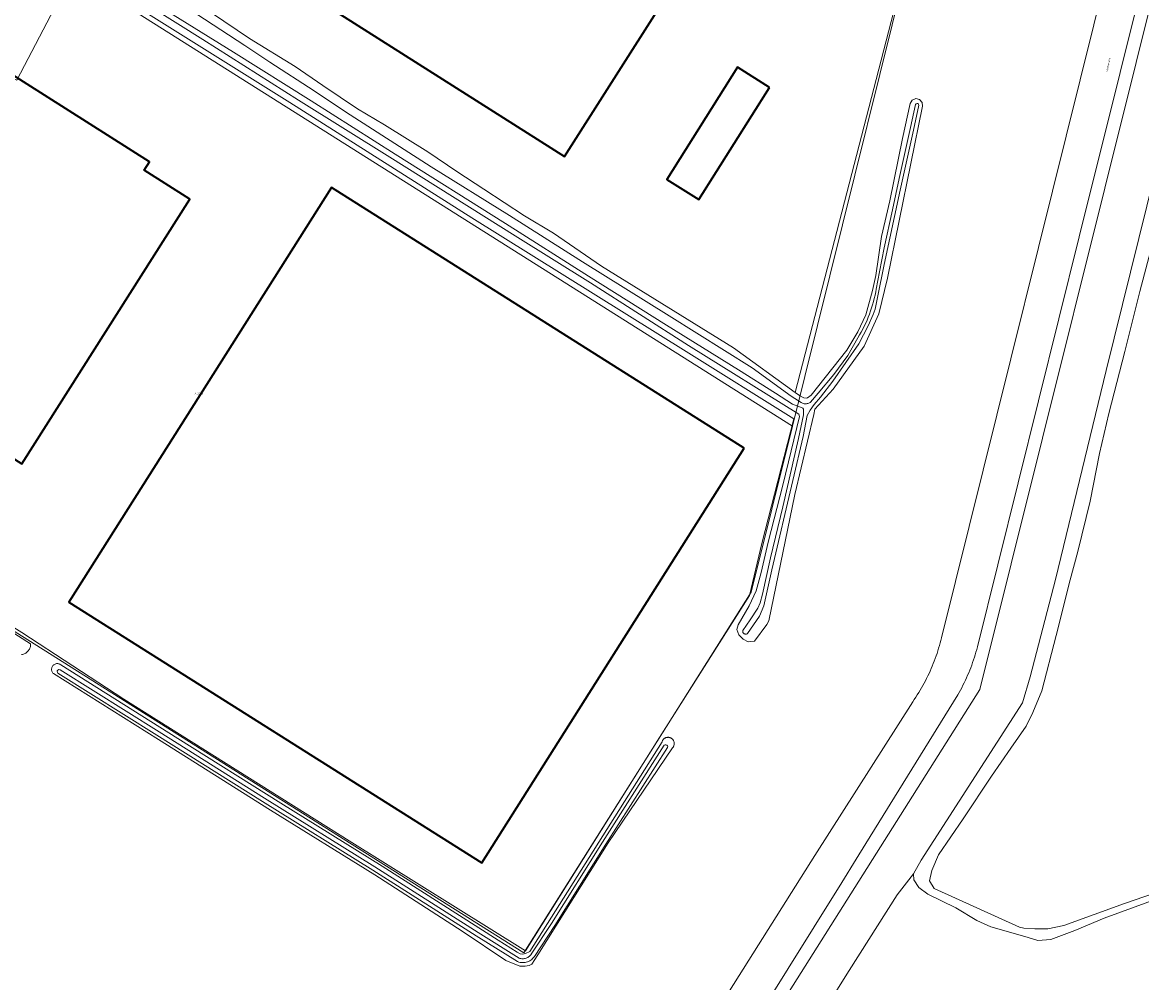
# Model space of a CAD drawing. Header units: metres. Extents: x 250001 to 257773, y 598992 to 609118.
# Tile 560 of 656: x 253293 to 253521, y 606247 to 606443. Entities that reach past the tile are written whole.
import ezdxf
from ezdxf.enums import TextEntityAlignment as Align
from ezdxf.lldxf.tags import DXFTag

# ---------------------------------------------------------------- set-up
doc = ezdxf.new("R2010")
doc.units = ezdxf.units.M
for name, color, linetype, lineweight in [('B-WE-GR-BOS_LOOF-GV', 252, 'Continuous', 13), ('B-WE-GR-GRAS-GV', 252, 'Continuous', 13), ('B-WE-GR-GROENVOORZIENING-GV', 252, 'Continuous', 18), ('B-WE-KG-GRENS_PERCEEL-G', 150, 'KG-PERCEEL', 18), ('B-WE-KG-GRENS_PERCEEL-S', 150, 'Continuous', 25), ('B-WE-OG-BEBOUWING-GV', 1, 'Continuous', 35), ('B-WE-OG-TERREIN_ERF-GV', 7, 'Continuous', 18), ('B-WE-OG-TOPOGRAFIE-T18', 2, 'Continuous', 18), ('B-WE-OG-WATER-GV', 252, 'Continuous', 18), ('B-WE-OG-WATER_SLOOT-GV', 252, 'Continuous', 18), ('B-WE-VH-VERHARDING_GESLOTEN-GV', 252, 'Continuous', 18), ('X-XX-AL-REFERENTIE-G', 7, 'Continuous', 18)]:
    doc.layers.add(name, color=color, linetype=linetype, lineweight=lineweight)
doc.styles.add('NLCS-ISO', font='NLCS-ISO.ttf')
doc.styles.add('NLCS-ISO-ANNOTATIEF-T18', font='NLCS-ISO.ttf', dxfattribs={"height": 1.8})
doc.styles.get("Standard").update_dxf_attribs({"font": 'NLCS-ISO.ttf'})
tags = doc.linetypes.add('KG-PERCEEL', pattern='A,5.5,-2,["P",Standard,S=1.8,R=0,X=-0.5,Y=-0.9],-2,5.5,-2,[5,NLCS.SHX,S=0.75,R=0,X=0,Y=0],-2', length=19).pattern_tags.tags
tags[6] = DXFTag(74, 10)

# ---------------------------------------------------------------- blocks, each defined once
blk = doc.blocks.new('SKG-PERCEELNUMMER-SO')
at = {"style": 'NLCS-ISO', "oblique": 10, "flags": 1}
blk.add_attdef('GEMEENTECODE', text='', height=1.8, dxfattribs=at).set_placement((0, 2.6), align=Align.MIDDLE_CENTER)
at = {"style": 'NLCS-ISO', "oblique": 10}
blk.add_attdef('SECTIE', text='', height=1.8, dxfattribs=at).set_placement((-0.5, 0), align=Align.MIDDLE_RIGHT)
blk.add_attdef('PERCEELNUMMER', text='', height=1.8, dxfattribs=at).set_placement((0.5, 0), align=Align.MIDDLE_LEFT)
blk = doc.blocks.new('BS2021-132-Xref-KAD-20210617')
at = {"layer": 'B-WE-KG-GRENS_PERCEEL-G', "flags": 128}
for points in [[(253587.69, 606125.78), (253434.27, 606222.61), (253487.64, 606307.17), (253768.04, 607432.29), (253794.59, 607407.82), (253830.46, 607374.98), (253886.27, 607323.85)], [(253449.49, 606360.86), (253441.06, 606327.05), (253394.72, 606253.53), (253240.78, 606350.68), (253135.92, 606405.57), (253187.639, 606485.707)], [(253302.926, 606453.357), (253291.42, 606431.38), (253187.639, 606485.707)], [(253479.959, 606483.766), (253449.49, 606360.86)], [(253302.926, 606453.357), (253449.49, 606360.86)]]:
    blk.add_lwpolyline(points, dxfattribs=at)
at = {"layer": 'B-WE-KG-GRENS_PERCEEL-S', "xscale": 0.2, "yscale": 0.2, "zscale": 0.2}
blk.add_blockref('SKG-PERCEELNUMMER-SO', (253328.115, 606367.471), dxfattribs=at).add_auto_attribs({'PERCEELNUMMER': '3330', 'SECTIE': 'A'})
blk = doc.blocks.new('BS2021-132-Xref-BGT-GRIJS-20210617-aangepast')
at = {"layer": 'B-WE-GR-BOS_LOOF-GV', "flags": 128}
blk.add_lwpolyline([(253526.898, 606265.669), (253512.933, 606260.584), (253506.982, 606258.084), (253502.089, 606256.224), (253499.464, 606256.01), (253497.455, 606256.652), (253493.459, 606257.774), (253489.849, 606258.78), (253487.043, 606260.1), (253482.726, 606262.694), (253477.032, 606265.493), (253475.176, 606266.804), (253474.207, 606268.368), (253474.11, 606269.6), (253470.784, 606265.34), (253461.009, 606249.914), (253453.759, 606238.314)], dxfattribs=at)
at = {"layer": 'B-WE-GR-GRAS-GV', "flags": 128}
for points in [[(253436.633, 606245.744), (253454.034, 606273.317), (253473.966, 606304.696), (253474.279, 606305.152), (253474.585, 606305.612), (253474.885, 606306.076), (253475.178, 606306.545), (253475.464, 606307.018), (253475.744, 606307.496), (253476.016, 606307.977), (253476.282, 606308.462), (253476.54, 606308.951), (253476.791, 606309.443), (253477.035, 606309.939), (253477.272, 606310.439), (253477.502, 606310.942), (253477.724, 606311.448), (253477.939, 606311.957), (253478.147, 606312.47), (253478.347, 606312.985), (253478.54, 606313.503), (253478.725, 606314.024), (253478.903, 606314.548), (253479.073, 606315.074), (253479.235, 606315.602), (253479.39, 606316.133), (253479.537, 606316.666), (253479.676, 606317.201), (253479.794, 606317.681), (253513.733, 606454.21)], [(253476.54, 606470.408), (253450.022, 606367.742), (253450.912, 606367.099), (253451.751, 606366.639), (253452.258, 606366.582), (253452.52, 606366.607), (253453.26, 606367.181), (253460.52, 606376.359), (253462.807, 606380.088), (253464.375, 606383.53), (253465.758, 606388.512), (253466.434, 606391.531), (253467.563, 606399.519), (253469.32, 606406.763), (253471.865, 606419.474), (253473.463, 606426.609), (253473.856, 606427.298), (253474.581, 606427.619), (253475.356, 606427.448), (253475.878, 606426.851), (253475.945, 606426.061), (253468.828, 606391.02), (253467.033, 606383.732), (253464.049, 606377.176), (253457.714, 606368.367), (253454.046, 606364.344), (253453.812, 606363.255), (253449.968, 606346.893), (253444.644, 606321.153), (253444.222, 606320.398), (253441.719, 606317.048), (253440.968, 606316.943), (253440.424, 606316.922), (253439.381, 606317.468), (253438.537, 606318.293), (253438.153, 606319.402), (253438.376, 606320.362), (253440.646, 606324.203), (253442.069, 606327.31), (253443.047, 606331.001), (253444.498, 606337.199), (253447.477, 606348.824), (253450.864, 606362.847), (253450.777, 606363.291), (253428.275, 606377.32), (253408.312, 606390.073), (253392.973, 606399.652), (253367.447, 606415.709), (253348.829, 606427.283), (253329.312, 606439.636), (253307.847, 606453.207)], [(253315.002, 606446.874), (253347.054, 606426.85), (253384.14, 606403.304), (253427.818, 606376.098), (253449.737, 606362.379), (253443.233, 606336.926), (253440.676, 606326.332), (253422.368, 606297.38), (253395.042, 606253.933), (253359.14, 606276.364), (253313.259, 606305.18), (253292.433, 606318.795)], [(253276.426, 606327.848), (253294.252, 606316.482), (253294.251, 606316.298), (253294.234, 606316.115), (253294.202, 606315.934), (253294.153, 606315.756), (253294.09, 606315.583), (253294.011, 606315.417), (253293.919, 606315.258), (253293.813, 606315.107), (253293.694, 606314.966), (253293.564, 606314.837), (253293.422, 606314.718), (253293.272, 606314.613), (253293.112, 606314.521), (253292.945, 606314.444), (253292.772, 606314.381), (253292.595, 606314.333), (253292.413, 606314.301)]]:
    blk.add_lwpolyline(points, dxfattribs=at)
blk.add_lwpolyline([(253343.146, 606282.571), (253320.277, 606297.015), (253298.898, 606310.436), (253298.804, 606310.535), (253298.722, 606310.645), (253298.653, 606310.763), (253298.598, 606310.889), (253298.559, 606311.02), (253298.535, 606311.155), (253298.527, 606311.291), (253298.535, 606311.428), (253298.559, 606311.563), (253298.598, 606311.694), (253298.652, 606311.82), (253298.721, 606311.938), (253298.803, 606312.048), (253298.897, 606312.148), (253299.002, 606312.236), (253299.117, 606312.31), (253299.24, 606312.371), (253299.368, 606312.418), (253299.502, 606312.449), (253299.638, 606312.464), (253299.775, 606312.463), (253299.911, 606312.447), (253300.044, 606312.414), (253300.172, 606312.367), (253300.294, 606312.304), (253300.408, 606312.228), (253300.421, 606312.218), (253324.271, 606297.216), (253345.21, 606284.007), (253365.893, 606271.182), (253389.526, 606256.093), (253393.352, 606253.638), (253394.011, 606253.293), (253394.532, 606253.266), (253395.102, 606253.374), (253395.981, 606253.782), (253422.895, 606296.517), (253422.926, 606296.613), (253422.964, 606296.706), (253423.01, 606296.795), (253423.063, 606296.881), (253423.122, 606296.962), (253423.188, 606297.038), (253423.259, 606297.109), (253423.336, 606297.174), (253423.418, 606297.233), (253423.504, 606297.284), (253423.594, 606297.329), (253423.687, 606297.367), (253423.783, 606297.397), (253423.881, 606297.419), (253423.981, 606297.434), (253424.081, 606297.44), (253424.182, 606297.439), (253424.282, 606297.429), (253424.381, 606297.412), (253424.478, 606297.387), (253424.573, 606297.354), (253424.666, 606297.313), (253424.754, 606297.266), (253424.839, 606297.212), (253424.919, 606297.15), (253424.994, 606297.083), (253425.063, 606297.01), (253425.126, 606296.932), (253425.183, 606296.85), (253425.234, 606296.762), (253425.277, 606296.671), (253425.312, 606296.577), (253425.34, 606296.481), (253425.361, 606296.382), (253425.373, 606296.283), (253425.378, 606296.182), (253425.374, 606296.082), (253425.363, 606295.982), (253425.343, 606295.883), (253425.316, 606295.786), (253425.282, 606295.692), (253425.239, 606295.6), (253425.19, 606295.513), (253425.134, 606295.429), (253425.071, 606295.35), (253425.004, 606295.278), (253411.931, 606275.939), (253397.551, 606253.121), (253396.345, 606251.207), (253395.811, 606250.915), (253394.973, 606250.804), (253393.932, 606250.791), (253391.029, 606251.964), (253382.154, 606257.916), (253364.37, 606269.383)], close=True, dxfattribs=at)
at = {"layer": 'B-WE-GR-GROENVOORZIENING-GV', "flags": 128}
for points in [[(253532.933, 606500), (253507.877, 606399.426), (253487.134, 606315.871), (253486.995, 606315.348), (253486.844, 606314.81), (253486.685, 606314.274), (253486.518, 606313.74), (253486.344, 606313.209), (253486.162, 606312.68), (253485.973, 606312.154), (253485.776, 606311.631), (253485.571, 606311.11), (253485.359, 606310.593), (253485.14, 606310.078), (253484.914, 606309.567), (253484.68, 606309.059), (253484.439, 606308.555), (253484.191, 606308.054), (253483.935, 606307.556), (253483.673, 606307.063), (253483.403, 606306.573), (253483.127, 606306.087), (253464.392, 606275.768), (253462.429, 606272.592), (253459.506, 606267.861), (253442.912, 606241.273)], [(253453.759, 606238.314), (253461.009, 606249.914), (253470.784, 606265.34), (253474.11, 606269.6), (253475.679, 606272.376), (253496.333, 606304.478), (253497.856, 606309.788), (253503.063, 606329.624), (253513.342, 606372.225), (253524.993, 606419.161)]]:
    blk.add_lwpolyline(points, dxfattribs=at)
at = {"layer": 'B-WE-OG-BEBOUWING-GV', "flags": 128}
for points in [[(253300.049, 606481.195), (253403.047, 606415.807), (253432.9, 606462.832), (253391.532, 606489.094), (253381.509, 606473.307), (253319.88, 606512.432)], [(253270.866, 606429.325), (253249.591, 606442.831), (253226.892, 606407.078), (253229.557, 606405.44), (253222.551, 606394.356), (253241.374, 606382.344), (253245.208, 606388.353), (253256.171, 606381.391), (253252.504, 606375.242), (253281.691, 606356.834), (253283.12, 606359.1), (253292.454, 606353.174), (253326.713, 606407.136), (253317.392, 606413.054), (253318.464, 606414.742), (253289.253, 606433.287), (253285.394, 606427.208), (253274.082, 606434.39)], [(253444.778, 606429.899), (253438.261, 606434), (253423.879, 606411.149), (253430.396, 606407.048)], [(253439.612, 606356.346), (253355.513, 606409.526), (253302.067, 606325.007), (253386.167, 606271.827)]]:
    blk.add_lwpolyline(points, close=True, dxfattribs=at)
at = {"layer": 'B-WE-OG-TERREIN_ERF-GV', "flags": 128}
for points in [[(253331.091, 606445.116), (253338.865, 606439.889), (253348.123, 606434.143), (253353.797, 606430.267), (253360.843, 606425.518), (253366.375, 606422.262), (253375.159, 606416.779), (253381.087, 606412.788), (253386.557, 606409.162), (253394.854, 606403.706), (253400.776, 606400.186), (253410.527, 606393.458), (253437.451, 606376.833), (253450.022, 606367.742), (253476.54, 606470.408)], [(253184.688, 606479.938), (253160.524, 606442.378), (253150.14, 606426.701), (253146.719, 606421.537), (253146.675, 606421.471), (253136.699, 606405.757), (253153.176, 606397.115), (253182.358, 606382.278), (253192.221, 606377.2), (253197.596, 606374.511), (253216.253, 606364.46), (253236.263, 606353.796), (253292.433, 606318.795), (253313.259, 606305.18), (253359.14, 606276.364), (253395.042, 606253.933), (253422.368, 606297.38), (253440.676, 606326.332), (253443.233, 606336.926), (253449.737, 606362.379), (253427.818, 606376.098), (253384.14, 606403.304), (253347.054, 606426.85), (253315.002, 606446.874)]]:
    blk.add_lwpolyline(points, dxfattribs=at)
for points in [[(253300.049, 606481.195), (253319.88, 606512.432), (253381.509, 606473.307), (253391.532, 606489.094), (253432.9, 606462.832), (253403.047, 606415.807)], [(253249.591, 606442.831), (253270.866, 606429.325), (253274.082, 606434.39), (253285.394, 606427.208), (253289.253, 606433.287), (253318.464, 606414.742), (253317.392, 606413.054), (253326.713, 606407.136), (253292.454, 606353.174), (253283.12, 606359.1), (253281.691, 606356.834), (253252.504, 606375.242), (253256.171, 606381.391), (253245.208, 606388.353), (253241.374, 606382.344), (253222.551, 606394.356), (253229.557, 606405.44), (253226.892, 606407.078)], [(253444.778, 606429.899), (253430.396, 606407.048), (253423.879, 606411.149), (253438.261, 606434)], [(253302.067, 606325.007), (253355.513, 606409.526), (253439.612, 606356.346), (253386.167, 606271.827)]]:
    blk.add_lwpolyline(points, close=True, dxfattribs=at)
at = {"layer": 'B-WE-OG-WATER-GV', "flags": 128}
for points in [[(253319.579, 606446.966), (253335.573, 606437.055), (253351.399, 606427.159), (253368.514, 606416.287), (253390.976, 606402.191), (253407.904, 606391.418), (253423.815, 606381.439), (253438.456, 606372.334), (253446.022, 606367.592), (253449.493, 606365.334), (253451.462, 606364.594), (253451.568, 606364.554), (253451.672, 606364.303), (253451.731, 606363.615), (253451.737, 606363.145), (253450.705, 606358.312), (253447.519, 606344.434), (253445.012, 606334.041), (253443.375, 606326.631), (253442.909, 606324.878), (253442.42, 606323.747), (253440.854, 606321.376), (253439.319, 606319.191), (253439.312, 606319.129), (253439.314, 606319.028), (253439.332, 606318.929), (253439.366, 606318.834), (253439.413, 606318.746), (253439.475, 606318.666), (253439.548, 606318.597), (253439.631, 606318.54), (253439.723, 606318.497), (253439.819, 606318.47), (253439.919, 606318.457), (253440.02, 606318.461), (253440.119, 606318.481), (253440.213, 606318.515), (253440.301, 606318.565), (253442.759, 606322.122), (253443.639, 606324.249), (253445.278, 606331.542), (253449.536, 606349.766), (253451.641, 606358.744), (253452.477, 606363.054), (253453.085, 606364.136), (253453.877, 606365.238), (253455.168, 606366.748), (253457.663, 606370.038), (253462.993, 606377.644), (253464.862, 606381.329), (253465.874, 606383.642), (253466.298, 606384.706), (253466.806, 606387.063), (253468.133, 606393.798), (253471.387, 606408.936), (253474.089, 606421.213), (253475.184, 606426.247), (253475.164, 606426.446), (253475.033, 606426.597), (253474.839, 606426.645), (253474.653, 606426.571), (253474.543, 606426.404), (253473.512, 606421.743), (253471.173, 606411.302), (253469.841, 606404.937), (253468.141, 606397.173), (253467.16, 606392.341), (253466.516, 606388.773), (253466.414, 606388.216), (253466.279, 606387.559), (253466.128, 606386.905), (253465.961, 606386.256), (253465.779, 606385.61), (253465.582, 606384.969), (253465.369, 606384.332), (253465.141, 606383.701), (253464.899, 606383.076), (253464.641, 606382.457), (253464.369, 606381.843), (253464.082, 606381.237), (253463.781, 606380.638), (253463.466, 606380.046), (253463.136, 606379.461), (253462.793, 606378.885), (253460.739, 606375.265), (253457.915, 606371.401), (253454.688, 606367.548), (253453.115, 606365.765), (253453.043, 606365.711), (253452.909, 606365.625), (253452.766, 606365.552), (253452.617, 606365.494), (253452.462, 606365.452), (253452.304, 606365.425), (253452.145, 606365.413), (253451.985, 606365.418), (253451.901, 606365.429), (253451.826, 606365.439), (253451.67, 606365.475), (253451.519, 606365.527), (253451.373, 606365.594), (253451.235, 606365.675), (253449.17, 606366.976), (253441.239, 606372.738), (253424.363, 606383.31), (253406.658, 606394.376), (253391.795, 606403.814), (253375.868, 606413.725), (253358.397, 606424.945), (253351.995, 606429.232), (253342.988, 606435.048), (253337.891, 606438.41), (253328.104, 606444.805)], [(253523.611, 606401.157), (253520.254, 606388.321), (253517.172, 606376.095), (253513.914, 606363.421), (253512.015, 606355.252), (253510.073, 606345.587), (253507.614, 606335.328), (253506.029, 606329.508), (253503.178, 606318.214), (253500.267, 606306.94), (253498.422, 606302.51), (253497.082, 606299.704), (253493.965, 606295.199), (253489.993, 606289.51), (253484.2, 606280.807), (253479.218, 606273.489), (253477.843, 606270.298), (253477.364, 606268.17), (253478.291, 606266.611), (253495.714, 606258.716), (253496.625, 606258.546), (253498.85, 606258.372), (253501.477, 606258.404), (253504.723, 606259.092), (253517.078, 606263.591), (253527.564, 606267.199)]]:
    blk.add_lwpolyline(points, dxfattribs=at)
blk.add_lwpolyline([(253300.242, 606311.219), (253300.003, 606311.228), (253299.771, 606311.131), (253299.661, 606311.009), (253299.644, 606310.887), (253299.702, 606310.729), (253299.817, 606310.541), (253319.994, 606297.861), (253341.475, 606284.389), (253363.967, 606270.379), (253385.025, 606256.988), (253393.423, 606251.713), (253393.726, 606251.616), (253393.972, 606251.56), (253394.223, 606251.525), (253394.475, 606251.513), (253394.728, 606251.523), (253394.979, 606251.554), (253395.226, 606251.608), (253395.468, 606251.683), (253395.702, 606251.778), (253395.927, 606251.894), (253396.141, 606252.029), (253396.342, 606252.182), (253396.529, 606252.352), (253396.701, 606252.538), (253396.847, 606252.727), (253396.885, 606252.782), (253401.049, 606259.079), (253411.46, 606275.64), (253424.011, 606295.394), (253424.071, 606295.587), (253424.013, 606295.721), (253423.862, 606295.841), (253423.647, 606295.903), (253423.489, 606295.887), (253423.335, 606295.823), (253410.784, 606276.067), (253400.376, 606259.513), (253396.222, 606253.231), (253396.201, 606253.2), (253396.089, 606253.055), (253395.965, 606252.921), (253395.83, 606252.798), (253395.684, 606252.687), (253395.53, 606252.589), (253395.367, 606252.506), (253395.198, 606252.436), (253395.023, 606252.382), (253394.844, 606252.343), (253394.663, 606252.321), (253394.48, 606252.313), (253394.297, 606252.323), (253394.116, 606252.347), (253393.938, 606252.388), (253393.763, 606252.444), (253385.452, 606257.665), (253364.393, 606271.056), (253341.899, 606285.068), (253320.419, 606298.538)], close=True, dxfattribs=at)
at = {"layer": 'B-WE-OG-WATER_SLOOT-GV', "flags": 128}
for points in [[(253307.847, 606453.207), (253329.312, 606439.636), (253348.829, 606427.283), (253367.447, 606415.709), (253392.973, 606399.652), (253408.312, 606390.073), (253428.275, 606377.32), (253450.777, 606363.291), (253450.864, 606362.847), (253447.477, 606348.824), (253444.498, 606337.199), (253443.047, 606331.001), (253442.069, 606327.31), (253440.646, 606324.203), (253438.376, 606320.362), (253438.153, 606319.402), (253438.537, 606318.293), (253439.381, 606317.468), (253440.424, 606316.922), (253440.968, 606316.943), (253441.719, 606317.048), (253444.222, 606320.398), (253444.644, 606321.153), (253449.968, 606346.893), (253453.812, 606363.255), (253454.046, 606364.344), (253457.714, 606368.367), (253464.049, 606377.176), (253467.033, 606383.732), (253468.828, 606391.02), (253475.945, 606426.061), (253475.878, 606426.851), (253475.356, 606427.448), (253474.581, 606427.619), (253473.856, 606427.298), (253473.463, 606426.609), (253471.865, 606419.474), (253469.32, 606406.763), (253467.563, 606399.519), (253466.434, 606391.531), (253465.758, 606388.512), (253464.375, 606383.53), (253462.807, 606380.088), (253460.52, 606376.359), (253453.26, 606367.181), (253452.52, 606366.607), (253452.258, 606366.582), (253451.751, 606366.639), (253450.912, 606367.099), (253450.022, 606367.742), (253437.451, 606376.833), (253410.527, 606393.458), (253400.776, 606400.186), (253394.854, 606403.706), (253386.557, 606409.162), (253381.087, 606412.788), (253375.159, 606416.779), (253366.375, 606422.262), (253360.843, 606425.518), (253353.797, 606430.267), (253348.123, 606434.143), (253338.865, 606439.889), (253331.091, 606445.116)], [(253328.104, 606444.805), (253337.891, 606438.41), (253342.988, 606435.048), (253351.995, 606429.232), (253358.397, 606424.945), (253375.868, 606413.725), (253391.795, 606403.814), (253406.658, 606394.376), (253424.363, 606383.31), (253441.239, 606372.738), (253449.17, 606366.976), (253451.235, 606365.675), (253451.373, 606365.594), (253451.519, 606365.527), (253451.67, 606365.475), (253451.826, 606365.439), (253451.901, 606365.429), (253451.985, 606365.418), (253452.145, 606365.413), (253452.304, 606365.425), (253452.462, 606365.452), (253452.617, 606365.494), (253452.766, 606365.552), (253452.909, 606365.625), (253453.043, 606365.711), (253453.115, 606365.765), (253454.688, 606367.548), (253457.915, 606371.401), (253460.739, 606375.265), (253462.793, 606378.885), (253463.136, 606379.461), (253463.466, 606380.046), (253463.781, 606380.638), (253464.082, 606381.237), (253464.369, 606381.843), (253464.641, 606382.457), (253464.899, 606383.076), (253465.141, 606383.701), (253465.369, 606384.332), (253465.582, 606384.969), (253465.779, 606385.61), (253465.961, 606386.256), (253466.128, 606386.905), (253466.279, 606387.559), (253466.414, 606388.216), (253466.516, 606388.773), (253467.16, 606392.341), (253468.141, 606397.173), (253469.841, 606404.937), (253471.173, 606411.302), (253473.512, 606421.743), (253474.543, 606426.404), (253474.653, 606426.571), (253474.839, 606426.645), (253475.033, 606426.597), (253475.164, 606426.446), (253475.184, 606426.247), (253474.089, 606421.213), (253471.387, 606408.936), (253468.133, 606393.798), (253466.806, 606387.063), (253466.298, 606384.706), (253465.874, 606383.642), (253464.862, 606381.329), (253462.993, 606377.644), (253457.663, 606370.038), (253455.168, 606366.748), (253453.877, 606365.238), (253453.085, 606364.136), (253452.477, 606363.054), (253451.641, 606358.744), (253449.536, 606349.766), (253445.278, 606331.542), (253443.639, 606324.249), (253442.759, 606322.122), (253440.301, 606318.565), (253440.213, 606318.515), (253440.119, 606318.481), (253440.02, 606318.461), (253439.919, 606318.457), (253439.819, 606318.47), (253439.723, 606318.497), (253439.631, 606318.54), (253439.548, 606318.597), (253439.475, 606318.666), (253439.413, 606318.746), (253439.366, 606318.834), (253439.332, 606318.929), (253439.314, 606319.028), (253439.312, 606319.129), (253439.319, 606319.191), (253440.854, 606321.376), (253442.42, 606323.747), (253442.909, 606324.878), (253443.375, 606326.631), (253445.012, 606334.041), (253447.519, 606344.434), (253450.705, 606358.312), (253451.737, 606363.145), (253451.731, 606363.615), (253451.672, 606364.303), (253451.568, 606364.554), (253451.462, 606364.594), (253449.493, 606365.334), (253446.022, 606367.592), (253438.456, 606372.334), (253423.815, 606381.439), (253407.904, 606391.418), (253390.976, 606402.191), (253368.514, 606416.287), (253351.399, 606427.159), (253335.573, 606437.055), (253319.579, 606446.966)], [(253524.993, 606419.161), (253513.342, 606372.225), (253503.063, 606329.624), (253497.856, 606309.788), (253496.333, 606304.478), (253475.679, 606272.376), (253474.11, 606269.6), (253474.207, 606268.368), (253475.176, 606266.804), (253477.032, 606265.493), (253482.726, 606262.694), (253487.043, 606260.1), (253489.849, 606258.78), (253493.459, 606257.774), (253497.455, 606256.652), (253499.464, 606256.01), (253502.089, 606256.224), (253506.982, 606258.084), (253512.933, 606260.584), (253526.898, 606265.669)], [(253527.564, 606267.199), (253517.078, 606263.591), (253504.723, 606259.092), (253501.477, 606258.404), (253498.85, 606258.372), (253496.625, 606258.546), (253495.714, 606258.716), (253478.291, 606266.611), (253477.364, 606268.17), (253477.843, 606270.298), (253479.218, 606273.489), (253484.2, 606280.807), (253489.993, 606289.51), (253493.965, 606295.199), (253497.082, 606299.704), (253498.422, 606302.51), (253500.267, 606306.94), (253503.178, 606318.214), (253506.029, 606329.508), (253507.614, 606335.328), (253510.073, 606345.587), (253512.015, 606355.252), (253513.914, 606363.421), (253517.172, 606376.095), (253520.254, 606388.321), (253523.611, 606401.157)], [(253292.413, 606314.301), (253292.595, 606314.333), (253292.772, 606314.381), (253292.945, 606314.444), (253293.112, 606314.521), (253293.272, 606314.613), (253293.422, 606314.718), (253293.564, 606314.837), (253293.694, 606314.966), (253293.813, 606315.107), (253293.919, 606315.258), (253294.011, 606315.417), (253294.09, 606315.583), (253294.153, 606315.756), (253294.202, 606315.934), (253294.234, 606316.115), (253294.251, 606316.298), (253294.252, 606316.482), (253276.426, 606327.848)]]:
    blk.add_lwpolyline(points, dxfattribs=at)
for points in [[(253299.775, 606312.463), (253299.638, 606312.464), (253299.502, 606312.449), (253299.368, 606312.418), (253299.24, 606312.371), (253299.117, 606312.31), (253299.002, 606312.236), (253298.897, 606312.148), (253298.803, 606312.048), (253298.721, 606311.938), (253298.652, 606311.82), (253298.598, 606311.694), (253298.559, 606311.563), (253298.535, 606311.428), (253298.527, 606311.291), (253298.535, 606311.155), (253298.559, 606311.02), (253298.598, 606310.889), (253298.653, 606310.763), (253298.722, 606310.645), (253298.804, 606310.535), (253298.898, 606310.436), (253320.277, 606297.015), (253343.146, 606282.571), (253364.37, 606269.383), (253382.154, 606257.916), (253391.029, 606251.964), (253393.932, 606250.791), (253394.973, 606250.804), (253395.811, 606250.915), (253396.345, 606251.207), (253397.551, 606253.121), (253411.931, 606275.939), (253425.004, 606295.278), (253425.071, 606295.35), (253425.134, 606295.429), (253425.19, 606295.513), (253425.239, 606295.6), (253425.282, 606295.692), (253425.316, 606295.786), (253425.343, 606295.883), (253425.363, 606295.982), (253425.374, 606296.082), (253425.378, 606296.182), (253425.373, 606296.283), (253425.361, 606296.382), (253425.34, 606296.481), (253425.312, 606296.577), (253425.277, 606296.671), (253425.234, 606296.762), (253425.183, 606296.85), (253425.126, 606296.932), (253425.063, 606297.01), (253424.994, 606297.083), (253424.919, 606297.15), (253424.839, 606297.212), (253424.754, 606297.266), (253424.666, 606297.313), (253424.573, 606297.354), (253424.478, 606297.387), (253424.381, 606297.412), (253424.282, 606297.429), (253424.182, 606297.439), (253424.081, 606297.44), (253423.981, 606297.434), (253423.881, 606297.419), (253423.783, 606297.397), (253423.687, 606297.367), (253423.594, 606297.329), (253423.504, 606297.284), (253423.418, 606297.233), (253423.336, 606297.174), (253423.259, 606297.109), (253423.188, 606297.038), (253423.122, 606296.962), (253423.063, 606296.881), (253423.01, 606296.795), (253422.964, 606296.706), (253422.926, 606296.613), (253422.895, 606296.517), (253395.981, 606253.782), (253395.102, 606253.374), (253394.532, 606253.266), (253394.011, 606253.293), (253393.352, 606253.638), (253389.526, 606256.093), (253365.893, 606271.182), (253345.21, 606284.007), (253324.271, 606297.216), (253300.421, 606312.218), (253300.408, 606312.228), (253300.294, 606312.304), (253300.172, 606312.367), (253300.044, 606312.414), (253299.911, 606312.447)], [(253299.771, 606311.131), (253300.003, 606311.228), (253300.242, 606311.219), (253320.419, 606298.538), (253341.899, 606285.068), (253364.393, 606271.056), (253385.452, 606257.665), (253393.763, 606252.444), (253393.938, 606252.388), (253394.116, 606252.347), (253394.297, 606252.323), (253394.48, 606252.313), (253394.663, 606252.321), (253394.844, 606252.343), (253395.023, 606252.382), (253395.198, 606252.436), (253395.367, 606252.506), (253395.53, 606252.589), (253395.684, 606252.687), (253395.83, 606252.798), (253395.965, 606252.921), (253396.089, 606253.055), (253396.201, 606253.2), (253396.222, 606253.231), (253400.376, 606259.513), (253410.784, 606276.067), (253423.335, 606295.823), (253423.489, 606295.887), (253423.647, 606295.903), (253423.862, 606295.841), (253424.013, 606295.721), (253424.071, 606295.587), (253424.011, 606295.394), (253411.46, 606275.64), (253401.049, 606259.079), (253396.885, 606252.782), (253396.847, 606252.727), (253396.701, 606252.538), (253396.529, 606252.352), (253396.342, 606252.182), (253396.141, 606252.029), (253395.927, 606251.894), (253395.702, 606251.778), (253395.468, 606251.683), (253395.226, 606251.608), (253394.979, 606251.554), (253394.728, 606251.523), (253394.475, 606251.513), (253394.223, 606251.525), (253393.972, 606251.56), (253393.726, 606251.616), (253393.423, 606251.713), (253385.025, 606256.988), (253363.967, 606270.379), (253341.475, 606284.389), (253319.994, 606297.861), (253299.817, 606310.541), (253299.702, 606310.729), (253299.644, 606310.887), (253299.661, 606311.009)]]:
    blk.add_lwpolyline(points, close=True, dxfattribs=at)
at = {"layer": 'B-WE-VH-VERHARDING_GESLOTEN-GV', "flags": 128}
for points in [[(253442.912, 606241.273), (253459.506, 606267.861), (253462.429, 606272.592), (253464.392, 606275.768), (253483.127, 606306.087), (253483.403, 606306.573), (253483.673, 606307.063), (253483.935, 606307.556), (253484.191, 606308.054), (253484.439, 606308.555), (253484.68, 606309.059), (253484.914, 606309.567), (253485.14, 606310.078), (253485.359, 606310.593), (253485.571, 606311.11), (253485.776, 606311.631), (253485.973, 606312.154), (253486.162, 606312.68), (253486.344, 606313.209), (253486.518, 606313.74), (253486.685, 606314.274), (253486.844, 606314.81), (253486.995, 606315.348), (253487.134, 606315.871), (253507.877, 606399.426), (253532.933, 606500)], [(253513.733, 606454.21), (253479.794, 606317.681), (253479.676, 606317.201), (253479.537, 606316.666), (253479.39, 606316.133), (253479.235, 606315.602), (253479.073, 606315.074), (253478.903, 606314.548), (253478.725, 606314.024), (253478.54, 606313.503), (253478.347, 606312.985), (253478.147, 606312.47), (253477.939, 606311.957), (253477.724, 606311.448), (253477.502, 606310.942), (253477.272, 606310.439), (253477.035, 606309.939), (253476.791, 606309.443), (253476.54, 606308.951), (253476.282, 606308.462), (253476.016, 606307.977), (253475.744, 606307.496), (253475.464, 606307.018), (253475.178, 606306.545), (253474.885, 606306.076), (253474.585, 606305.612), (253474.279, 606305.152), (253473.966, 606304.696), (253454.034, 606273.317), (253436.633, 606245.744)]]:
    blk.add_lwpolyline(points, dxfattribs=at)
at = {"layer": 'B-WE-OG-TOPOGRAFIE-T18', "style": 'NLCS-ISO-ANNOTATIEF-T18'}
blk.add_text('Waddenweg', height=0.36, rotation=80, dxfattribs=at).set_placement((253513.837, 606434.521), align=Align.MIDDLE)

msp = doc.modelspace()

# ---------------------------------------------------------------- block references
at = {"layer": 'X-XX-AL-REFERENTIE-G'}
for name in ['BS2021-132-Xref-BGT-GRIJS-20210617-aangepast', 'BS2021-132-Xref-KAD-20210617']:
    msp.add_blockref(name, (0, 0), dxfattribs=at)

doc.saveas('drawing.dxf')
